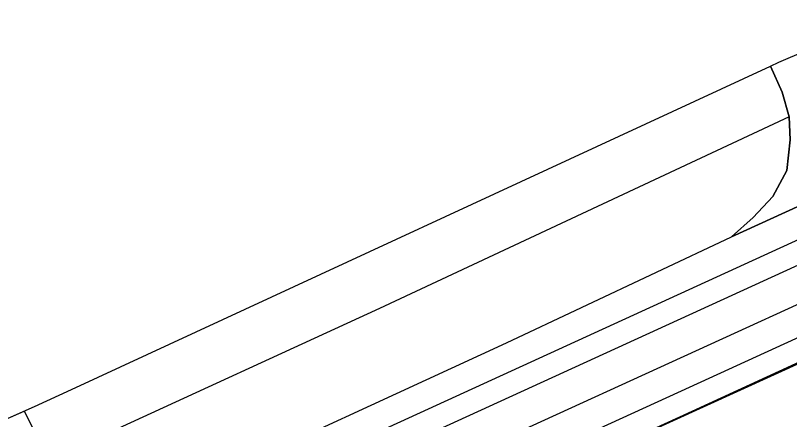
# Model space of a CAD drawing. Extents: x -264070 to -262271, y -1238894 to -1238141.
# Drawn here: x -263683.6 to -263627.5, y -1238477.4 to -1238448.1 of the extents above; entities that cross this region are included whole.
import ezdxf

# ---------------------------------------------------------------- set-up
doc = ezdxf.new("R2010")
doc.units = 0
for name, color, linetype in [('body_kn', 7, 'Continuous'), ('katuz_linie', 7, 'Continuous'), ('kladpar_hranice', 7, 'Continuous'), ('kladpar_plochy', 7, 'Continuous'), ('tarchy_linie', 7, 'Continuous'), ('zappar_hrandruhpozemk', 7, 'Continuous'), ('zuob_linie', 7, 'Continuous'), ('zuob_plochy', 7, 'Continuous')]:
    doc.layers.add(name, color=color, linetype=linetype)

msp = doc.modelspace()

# ---------------------------------------------------------------- linework, layer by layer
at = {"layer": 'body_kn'}
for p, q in [((-263628.29, -1238451.52), (-263628.29, -1238451.52)), ((-263628.9, -1238451.8), (-263628.9, -1238451.8)), ((-263628.9, -1238451.8), (-263628.9, -1238451.8)), ((-263628.05, -1238453.68), (-263628.05, -1238453.68)), ((-263627.55, -1238455.48), (-263627.55, -1238455.48)), ((-263627.55, -1238455.48), (-263627.55, -1238455.48)), ((-263627.73, -1238459.35), (-263627.73, -1238459.35)), ((-263628.73, -1238461.25), (-263628.73, -1238461.25)), ((-263630.16, -1238462.76), (-263630.16, -1238462.76)), ((-263631.72, -1238464.15), (-263631.72, -1238464.15)), ((-263657.21, -1238469.33), (-263657.21, -1238469.33)), ((-263648.03, -1238471.83), (-263648.03, -1238471.83)), ((-263679.52, -1238475.2), (-263679.52, -1238475.2)), ((-263636.19, -1238475.69), (-263636.19, -1238475.69)), ((-263682.2, -1238476.44), (-263682.2, -1238476.44)), ((-263682.94, -1238476.76), (-263682.94, -1238476.76)), ((-263635.5, -1238477.19), (-263635.5, -1238477.19))]:
    msp.add_line(p, q, dxfattribs=at)
at = {"layer": 'katuz_linie'}
msp.add_lwpolyline([(-263684.33, -1238477.36), (-263682.2, -1238476.44), (-263679.52, -1238475.2), (-263628.9, -1238451.8), (-263628.29, -1238451.52), (-263622.35, -1238448.99), (-263622.11, -1238448.88), (-263524.87, -1238404.43)], dxfattribs=at)
at = {"layer": 'kladpar_hranice'}
for points in [[(-263684.33, -1238477.36), (-263682.2, -1238476.44), (-263679.52, -1238475.2), (-263628.9, -1238451.8), (-263628.05, -1238453.68), (-263627.55, -1238455.48), (-263627.47, -1238457.14), (-263627.73, -1238459.35), (-263628.73, -1238461.25), (-263630.16, -1238462.76), (-263631.72, -1238464.15), (-263611.06, -1238454.73), (-263612.26, -1238454.94), (-263614.4, -1238455.12), (-263616.47, -1238454.7), (-263618.51, -1238453.72), (-263620.22, -1238452.19), (-263621.31, -1238450.63), (-263622.11, -1238448.88), (-263524.87, -1238404.43)], [(-263628.9, -1238451.8), (-263628.29, -1238451.52), (-263622.35, -1238448.99), (-263622.11, -1238448.88), (-263621.31, -1238450.63), (-263620.22, -1238452.19), (-263618.51, -1238453.72), (-263616.47, -1238454.7), (-263614.4, -1238455.12), (-263612.26, -1238454.94), (-263611.06, -1238454.73), (-263631.72, -1238464.15), (-263630.16, -1238462.76), (-263628.73, -1238461.25), (-263627.73, -1238459.35), (-263627.47, -1238457.14), (-263627.55, -1238455.48), (-263628.05, -1238453.68), (-263628.9, -1238451.8)]]:
    msp.add_lwpolyline(points, dxfattribs=at)
at = {"layer": 'kladpar_plochy'}
msp.add_lwpolyline([(-263684.33, -1238477.36), (-263682.2, -1238476.44), (-263679.52, -1238475.2), (-263628.9, -1238451.8), (-263628.05, -1238453.68), (-263627.55, -1238455.48), (-263627.47, -1238457.14), (-263627.73, -1238459.35), (-263628.73, -1238461.25), (-263630.16, -1238462.76), (-263631.72, -1238464.15), (-263611.06, -1238454.73), (-263612.26, -1238454.94), (-263614.4, -1238455.12), (-263616.47, -1238454.7), (-263618.51, -1238453.72), (-263620.22, -1238452.19), (-263621.31, -1238450.63), (-263622.11, -1238448.88), (-263524.87, -1238404.43)], dxfattribs=at)
msp.add_lwpolyline([(-263628.9, -1238451.8), (-263628.29, -1238451.52), (-263622.35, -1238448.99), (-263622.11, -1238448.88), (-263621.31, -1238450.63), (-263620.22, -1238452.19), (-263618.51, -1238453.72), (-263616.47, -1238454.7), (-263614.4, -1238455.12), (-263612.26, -1238454.94), (-263611.06, -1238454.73), (-263631.72, -1238464.15), (-263630.16, -1238462.76), (-263628.73, -1238461.25), (-263627.73, -1238459.35), (-263627.47, -1238457.14), (-263627.55, -1238455.48), (-263628.05, -1238453.68)], close=True, dxfattribs=at)
at = {"layer": 'tarchy_linie'}
for points in [[(-264057.8, -1238661.22), (-263991.75, -1238634.81), (-263953.59, -1238615.83), (-263902.45, -1238592.17), (-263894.88, -1238589.22), (-263890.52, -1238587.61), (-263805.72, -1238548.49), (-263694.23, -1238497.41), (-263693.7, -1238498.42), (-263678.65, -1238491.83), (-263679.23, -1238490.22), (-263678.17, -1238489.62), (-263617.23, -1238461.76), (-263560.94, -1238435.5), (-263453.59, -1238385.71), (-263376.05, -1238350.16), (-263329.88, -1238328.77)], [(-264056.86, -1238661.79), (-263955.03, -1238615.7), (-263902.06, -1238590.93), (-263806.02, -1238547.49), (-263797.07, -1238543.46), (-263795.62, -1238546.45), (-263792.71, -1238545.26), (-263745.75, -1238523.77), (-263687.85, -1238496.76), (-263647.2, -1238478.29), (-263550.85, -1238434.28), (-263455.49, -1238390.65), (-263404.28, -1238367.05), (-263358.16, -1238345.65), (-263328.12, -1238332.27)], [(-263932.09, -1238607.52), (-263895.89, -1238591.28), (-263861.61, -1238576.56), (-263827.46, -1238561.85), (-263793.34, -1238547.55), (-263780.97, -1238541.82), (-263758.17, -1238531.52), (-263719.48, -1238513.81), (-263691.77, -1238500.91), (-263677.76, -1238494.67), (-263636.19, -1238475.69), (-263619.38, -1238467.98), (-263592.72, -1238455.89), (-263548.26, -1238435.63), (-263506.75, -1238416.44), (-263445.05, -1238388.54), (-263419.8, -1238377.15), (-263374.36, -1238356.49), (-263352.57, -1238346.28), (-263328.15, -1238332.21)], [(-263684.33, -1238477.36), (-263682.94, -1238476.76), (-263681.74, -1238479.13), (-263678.66, -1238484.45), (-263677.4, -1238487.45), (-263617.93, -1238460.26), (-263561.63, -1238434), (-263454.28, -1238384.21)], [(-263506.06, -1238417.94), (-263546.1, -1238436.46), (-263544.77, -1238439.52), (-263546.25, -1238440.24), (-263547.83, -1238441), (-263548.49, -1238441.32), (-263549.22, -1238441.67), (-263550.63, -1238438.52), (-263592.04, -1238457.39), (-263618.69, -1238469.48), (-263635.5, -1238477.19), (-263674.29, -1238494.9), (-263672.8, -1238498.05), (-263674.58, -1238498.85), (-263675.7, -1238499.29), (-263678.63, -1238500.44), (-263680.02, -1238497.49), (-263684.79, -1238499.61), (-263683.5, -1238502.35), (-263684.93, -1238502.91)]]:
    msp.add_lwpolyline(points, dxfattribs=at)
at = {"layer": 'zappar_hrandruhpozemk'}
for p, q in [((-263627.55, -1238455.48), (-263657.21, -1238469.33)), ((-263616.56, -1238468.65), (-263646.19, -1238482.11)), ((-263657.21, -1238469.33), (-263682.27, -1238480.82))]:
    msp.add_line(p, q, dxfattribs=at)
msp.add_lwpolyline([(-263671.6, -1238482.68), (-263648.03, -1238471.83), (-263631.72, -1238464.15)], dxfattribs=at)
at = {"layer": 'zuob_linie'}
msp.add_lwpolyline([(-263684.33, -1238477.36), (-263682.2, -1238476.44), (-263679.52, -1238475.2), (-263628.9, -1238451.8), (-263628.29, -1238451.52), (-263622.35, -1238448.99), (-263622.11, -1238448.88), (-263524.87, -1238404.43)], dxfattribs=at)
at = {"layer": 'zuob_plochy'}
msp.add_lwpolyline([(-263684.33, -1238477.36), (-263682.2, -1238476.44), (-263679.52, -1238475.2), (-263628.9, -1238451.8), (-263628.29, -1238451.52), (-263622.35, -1238448.99), (-263622.11, -1238448.88), (-263524.87, -1238404.43)], dxfattribs=at)

doc.saveas('drawing.dxf')
